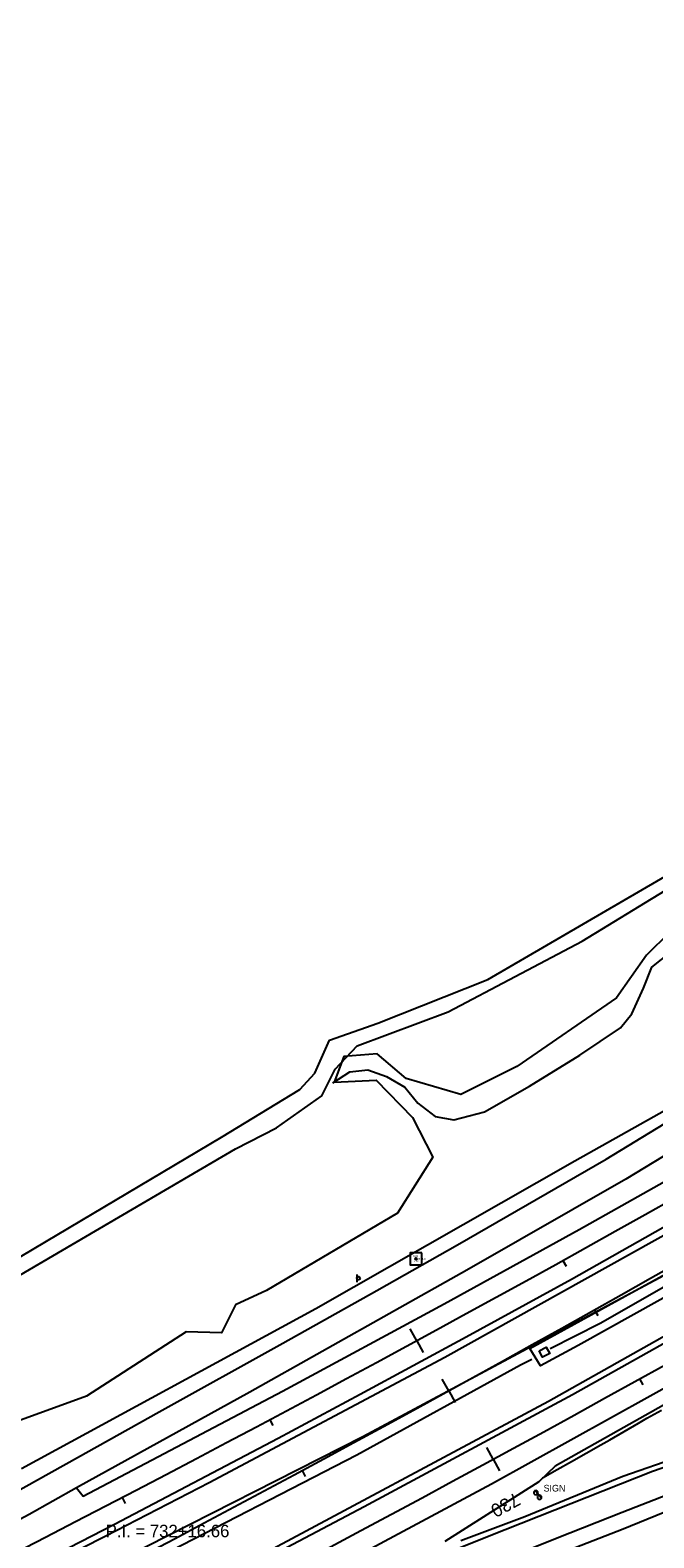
# Model space of a CAD drawing. Extents: x 1901471 to 1963503, y 756461 to 799997.
# Drawn here: x 1910625 to 1910999, y 761023 to 761926 of the extents above; entities that cross this region are included whole.
import ezdxf

# ---------------------------------------------------------------- set-up
doc = ezdxf.new("R2010")
doc.units = 0
for name, color, linetype in [('Default', 7, 'Continuous'), ('RD_DTM_BkLn1', 7, 'Continuous'), ('RD_EX_Bldg', 7, 'Continuous'), ('RD_EX_BldgApp', 7, 'Continuous'), ('RD_EX_DR_ErosCtrl', 7, 'Continuous'), ('RD_EX_DR_Inlet', 7, 'Continuous'), ('RD_EX_Fence_Other', 7, 'Continuous'), ('RD_EX_H2O', 7, 'Continuous'), ('RD_EX_Road', 7, 'Continuous'), ('RD_EX_Road_txCode', 7, 'Continuous'), ('RD_EX_VEG', 7, 'Continuous'), ('RD_HC_Cl', 7, 'Continuous'), ('RD_HC_Data', 7, 'Continuous'), ('RD_HC_Data_Tic', 7, 'Continuous'), ('RD_HC_Survey', 7, 'Continuous'), ('RD_HC_TX_Sta50', 7, 'Continuous'), ('RD_HC_txCode', 7, 'Continuous'), ('RD_SMD_Locator', 7, 'Continuous')]:
    doc.layers.add(name, color=color, linetype=linetype)

# ---------------------------------------------------------------- blocks, each defined once
blk = doc.blocks.new('SIGNPOST')
at = {"layer": 'Default'}
for start, end in [(90, 270), (270, 90)]:
    blk.add_arc((0, 0), 0.127, start, end, dxfattribs=at)
blk = doc.blocks.new('SIGN')
at = {"layer": 'RD_EX_BldgApp'}
blk.add_line((-4.5, -2), (4.5, -2), dxfattribs=at)
blk.add_circle((0, 0), 2, dxfattribs=at)

msp = doc.modelspace()

# ---------------------------------------------------------------- linework, layer by layer
at = {"layer": 'RD_DTM_BkLn1'}
msp.add_lwpolyline([(1910931.8, 761058.6), (1910940.5, 761063.52), (1910949.26, 761068.48), (1910957.97, 761073.4), (1910966.67, 761078.31), (1910972.06, 761081.36), (1910980.69, 761086.4), (1910989.32, 761091.44), (1910994.33, 761094.37), (1911003.11, 761099.16)], dxfattribs=at)
at = {"layer": 'RD_EX_Bldg'}
msp.add_lwpolyline([(1910930.77, 761046.91), (1910927.78, 761050.37)], dxfattribs=at)
at = {"layer": 'RD_EX_DR_ErosCtrl'}
msp.add_lwpolyline([(1911364.76, 761391.04), (1911371.21, 761380.96), (1911299.12, 761337.51), (1911233.94, 761297.61), (1911159.33, 761253.92), (1911086.76, 761212.29), (1911018.12, 761173.96), (1910953.11, 761137.99), (1910930.6, 761125.63), (1910924.14, 761136.02), (1911044.73, 761202.21), (1911151.14, 761263.84), (1911220.88, 761304.69), (1911279.12, 761340.03), (1911331.39, 761371.91)], close=True, dxfattribs=at)
at = {"layer": 'RD_EX_DR_Inlet'}
msp.add_lwpolyline([(1910929.71, 761134.69), (1910934.05, 761136.99), (1910936.1, 761133.12), (1910931.76, 761130.82)], close=True, dxfattribs=at)
at = {"layer": 'RD_EX_Fence_Other'}
msp.add_lwpolyline([(1910580.88, 760962.42), (1910681.65, 761011.12), (1910824.17, 761083.34), (1910922.54, 761136.01), (1911091.93, 761226.7), (1911190.07, 761280.45), (1911287.48, 761335.99), (1911356.1, 761375.94), (1911439.35, 761425.01), (1911494.06, 761458), (1911589.07, 761516.18), (1911670.89, 761566.93), (1911753.19, 761616.71), (1911806.69, 761651.14), (1911873.15, 761696.01), (1911887.07, 761707.41), (1911902.9, 761720.84)], dxfattribs=at)
at = {"layer": 'RD_EX_H2O'}
for points in [[(1911421.9, 761419.21), (1911373.42, 761388.99), (1911313.6, 761353.1), (1911203.25, 761286.98), (1911125.48, 761240.31), (1911038.12, 761192.06), (1910966.33, 761151.05), (1910936.42, 761135.86)], [(1910806.18, 761295.36), (1910816.39, 761301.83), (1910827.11, 761303.08), (1910838.32, 761299.09), (1910849.28, 761292.62), (1910857, 761283.15), (1910867.47, 761275.18), (1910878.68, 761273.18), (1910897.11, 761277.92), (1910924.02, 761293.36), (1910954.16, 761311.8), (1910978.58, 761328.24), (1910985.3, 761336.59), (1910992.28, 761352.03), (1910997.26, 761364.49), (1911008.97, 761373.71)], [(1909887.3, 760625.49), (1909934.25, 760644.28), (1910017.45, 760680.89), (1910099.79, 760717.76), (1910182.82, 760756.12), (1910236.69, 760780.78), (1910299.49, 760809.82), (1910379.19, 760848.35), (1910428.07, 760871.7), (1910474.66, 760894.64), (1910580.35, 760947.83), (1910696.55, 761008.49), (1910820.62, 761072.3), (1910918.7, 761126.26), (1910925.4, 761129.61)]]:
    msp.add_lwpolyline(points, dxfattribs=at)
at = {"layer": 'RD_EX_Road'}
for points in [[(1910619.64, 761064.26), (1910795.9, 761160.1), (1910951.25, 761248.47), (1911009.83, 761281.54), (1911049, 761306.23), (1911104.95, 761348.19), (1911167.81, 761399.54), (1911216.52, 761444.13), (1911267.54, 761494.16), (1911328.1, 761562.78), (1911367.26, 761613.3), (1911406.76, 761667.61), (1911436.71, 761712.86), (1911480.81, 761787.08), (1911513.07, 761845.99), (1911563.75, 761934.03)], [(1910555.97, 760966.08), (1910670.18, 761023.84), (1910732.05, 761055.77), (1910873.25, 761130.97), (1911013.13, 761208.81), (1911171.11, 761300.47), (1911315.59, 761384.89), (1911418.28, 761447.59), (1911490.69, 761492.68), (1911567.37, 761541.88), (1911693.43, 761624.33), (1911806.97, 761700.85), (1911899.79, 761762.4), (1911913.92, 761772.86), (1911956.09, 761800.74), (1911999.2, 761829.99)], [(1910580.06, 760981.92), (1910675.31, 761030.76), (1910773.49, 761082.4), (1910822.58, 761108.67), (1910885.96, 761143.03), (1910949.07, 761177.65), (1911003.9, 761208.57), (1911064.73, 761242.93), (1911147.86, 761291.26), (1911222.07, 761334.93), (1911278.81, 761368.4), (1911332.88, 761400.85), (1911389.75, 761435.35), (1911475.18, 761488.13), (1911593.12, 761563.11), (1911672.95, 761615.9), (1911716.81, 761645.54), (1911779.8, 761687.94), (1911835.9, 761725.37), (1911887.8, 761759.86), (1911937.91, 761793.33), (1911981.01, 761822.46), (1911998.63, 761834.41)], [(1910589.34, 760918.24), (1910700.43, 760975.71), (1910824.95, 761041.33), (1910949.71, 761108.63), (1911067.52, 761174.73), (1911186.53, 761242.75), (1911299.77, 761309.21), (1911392.15, 761365.36), (1911489.08, 761425.22), (1911580.97, 761483.4), (1911680.79, 761547.59), (1911813.47, 761635.64), (1911899.78, 761693.17), (1911931.15, 761714.4), (1911978.2, 761746.02), (1912007.62, 761765.94)], [(1910605.01, 760930.37), (1910750.16, 761005.41), (1910935.45, 761104.64), (1911040.11, 761163.39), (1911146.42, 761223.78), (1911234.63, 761274.96), (1911353.77, 761346.38), (1911491.34, 761430.8), (1911642.08, 761526.41), (1911754.64, 761601.29), (1911848.44, 761663.33), (1911899.79, 761698.22), (1911993.79, 761761.39), (1912007.03, 761770.29)], [(1912011.22, 761739.49), (1911976.91, 761716.28), (1911899.84, 761663.83), (1911818.75, 761610.57), (1911729.01, 761551.18), (1911581.45, 761454.97), (1911425.26, 761357.44), (1911320.41, 761293.74), (1911227.79, 761239.15), (1911115.03, 761174.01), (1911020.01, 761120.63), (1910901.25, 761054.89), (1910812.23, 761007.14)], [(1912012.69, 761728.64), (1911952.17, 761688.94), (1911820.19, 761600.45), (1911794.8, 761582.69), (1911469.62, 761374.19), (1911208.95, 761216.54), (1911010.73, 761105.78), (1910939.31, 761065.54), (1910929.53, 761056.26), (1910873.25, 761020.38)], [(1910610.41, 761175.33), (1910747.91, 761255.78), (1910772.41, 761268.4), (1910799.48, 761287.41), (1910807.52, 761303.5), (1910820.69, 761317.4), (1910875.17, 761337.88), (1910955.63, 761380.12), (1911005.36, 761410.47), (1911085.45, 761453.8), (1911100.08, 761460.75), (1911108.49, 761458.56), (1911109.58, 761450.88)], [(1910598.34, 761178.99), (1910739.5, 761262.73), (1910786.31, 761291.25), (1910795.45, 761301.13), (1910804.23, 761320.88), (1910833.12, 761331.11), (1910898.94, 761357.26), (1911013.77, 761423.82)], [(1910604.99, 761043.97), (1910653.18, 761070.79), (1910702.16, 761098.1), (1910776.2, 761139.2), (1910832.56, 761170.88), (1910880.76, 761198.19), (1910969.97, 761249.59), (1911022.05, 761281.37)], [(1911015.23, 761257.91), (1910981.64, 761237.64), (1910886.38, 761182.94), (1910756.34, 761110), (1910652.45, 761052.65), (1910656.45, 761047.67), (1910775.93, 761110.53), (1910872.87, 761162.83), (1910953.72, 761207.46), (1911030.5, 761250.53)], [(1910806.95, 760986.51), (1910899.81, 761023.81), (1910997.7, 761062.68), (1911080.96, 761091.36), (1911138.06, 761108.15), (1911210.76, 761126.27), (1911274.58, 761138.02), (1911355.92, 761149.66), (1911431.5, 761158.3), (1911541.39, 761168.49), (1911685.34, 761182.29), (1911828.58, 761195.85), (1911899.84, 761202.2), (1911938.91, 761205.69), (1911998.94, 761210.45), (1912025.07, 761212.82)], [(1910882.79, 761021.04), (1910921.3, 761035.52), (1910979.88, 761059.55), (1911049, 761083.58), (1911113.18, 761104.97), (1911182.95, 761123.73), (1911238.25, 761135.74), (1911300.45, 761145.95), (1911367.92, 761154.5), (1911431.77, 761161.25), (1911532.15, 761170.79), (1911649.32, 761182.15), (1911779.66, 761194.66), (1911899.79, 761205.68)], [(1910585.74, 760878.06), (1910710.5, 760928.56), (1910888.29, 761001.62), (1910940.6, 761022.74), (1910979.47, 761037.97), (1911045.69, 761063.88), (1911129.18, 761091.6), (1911194.2, 761107.91), (1911276.02, 761125.07), (1911337.2, 761133.46), (1911445.17, 761144.38), (1911566.34, 761156.26), (1911684.38, 761167.89), (1911741.97, 761173.41), (1911807.23, 761177.73), (1911899.39, 761184.42), (1911950.14, 761188.53), (1911980.8, 761190.47), (1911998.72, 761190.69), (1912012.54, 761189.39), (1912024.63, 761186.8)], [(1911898.8, 761179.02), (1911785.91, 761169.15), (1911700.34, 761161.58), (1911583.17, 761149.73), (1911418.28, 761134.1), (1911324.15, 761123.73), (1911252.4, 761112.21), (1911180.98, 761095.75), (1911047.68, 761055.44), (1910980.21, 761027.79), (1910849.63, 760977.02), (1910755.82, 760938.15), (1910677.81, 760906.77), (1910499.57, 760835.69), (1910338.5, 760760.54), (1910201.4, 760696.87), (1909857.87, 760545.92), (1909713.02, 760487.06), (1909551.94, 760422.89), (1909472.41, 760392.45), (1909224.63, 760297.56), (1909135.34, 760263.39), (1909100.59, 760249.47)], [(1910652.45, 761052.65), (1910624.09, 761036.57), (1910511.51, 760976.54)]]:
    msp.add_lwpolyline(points, dxfattribs=at)
at = {"layer": 'RD_EX_VEG'}
msp.add_lwpolyline([(1911021.77, 761398.87), (1910994.12, 761371.86), (1910976.11, 761346.14), (1910916.31, 761304.99), (1910882.87, 761288.27), (1910850.08, 761297.91), (1910832.72, 761312.7), (1910812.78, 761311.1), (1910807, 761295.66), (1910832.07, 761296.95), (1910853.94, 761274.44), (1910866.15, 761250.65), (1910844.93, 761217.21), (1910766.48, 761170.91), (1910747.84, 761162.23), (1910739.48, 761145.51), (1910718.26, 761146.16), (1910658.45, 761107.57), (1910575.5, 761077.35)], dxfattribs=at)
at = {"layer": 'RD_HC_Cl'}
for centre, radius, start, end in [((1905408.25, 771170.65), 11414.07, 290.89447, 304.008825), ((1905390.19, 771086.47), 11384.37, 290.903407, 304.008529), ((1905358.49, 771272.41), 11611.54, 290.901971, 304.0171)]:
    msp.add_arc(centre, radius, start, end, dxfattribs=at)
at = {"layer": 'RD_HC_Data_Tic'}
for p, q in [((1910944.06, 761188.88), (1910946, 761185.38)), ((1910962.99, 761159.35), (1910964.95, 761155.86)), ((1910856.39, 761140.76), (1910852.57, 761147.79)), ((1910856.39, 761140.76), (1910860.21, 761133.73)), ((1910875.57, 761110.78), (1910871.72, 761117.79)), ((1910989.96, 761117.89), (1910991.9, 761114.39)), ((1910875.57, 761110.78), (1910879.43, 761103.77)), ((1910768.31, 761093.42), (1910770.19, 761089.89)), ((1910902.3, 761069.77), (1910898.49, 761076.8)), ((1910902.3, 761069.77), (1910906.12, 761062.74)), ((1910787.74, 761062.98), (1910789.63, 761059.46)), ((1910679.82, 761046.84), (1910681.67, 761043.3))]:
    msp.add_line(p, q, dxfattribs=at)
at = {"layer": 'RD_HC_Survey'}
msp.add_lwpolyline([(1910859.49, 761193.39), (1910852.42, 761193.39), (1910852.42, 761186.32), (1910859.49, 761186.32)], close=True, dxfattribs=at)
msp.add_circle((1910855.95, 761189.86), 0.5, dxfattribs=at)
at = {"layer": 'RD_SMD_Locator'}
msp.add_circle((1910855.95, 761189.86), 0.001, dxfattribs=at)

# ---------------------------------------------------------------- block references
at = {"layer": 'RD_EX_Bldg', "xscale": 0.5039370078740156, "yscale": 0.5039370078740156, "rotation": -90.00000000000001}
msp.add_blockref('SIGN', (1910821.48, 761178.2), dxfattribs=at)
at = {"layer": 'RD_EX_Bldg', "xscale": 9.84251968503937, "yscale": 9.84251968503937}
for p in [(1910927.78, 761049.74), (1910929.99, 761046.91)]:
    msp.add_blockref('SIGNPOST', p, dxfattribs=at)

# ---------------------------------------------------------------- texts
at = {"layer": 'RD_EX_Road'}
msp.add_text('SIGN', height=4, dxfattribs=at).set_placement((1910932.42, 761050.4))
at = {"layer": 'RD_EX_Road_txCode'}
msp.add_text('397.150', height=1, dxfattribs=at).set_placement((1910856.95, 761189.36))
at = {"layer": 'RD_HC_Data'}
msp.add_text('P.I. = 732+16.66', height=7.5, dxfattribs=at).set_placement((1910670, 761023))
at = {"layer": 'RD_HC_TX_Sta50'}
msp.add_text('730', height=8, rotation=208.51043, dxfattribs=at).set_placement((1910915.62, 761050.03))
at = {"layer": 'RD_HC_txCode'}
for s, p in [('8038', (1910854.28, 761190.86)), ('MSC', (1910854.64, 761187.86))]:
    msp.add_text(s, height=1, dxfattribs=at).set_placement(p)

doc.saveas('drawing.dxf')
